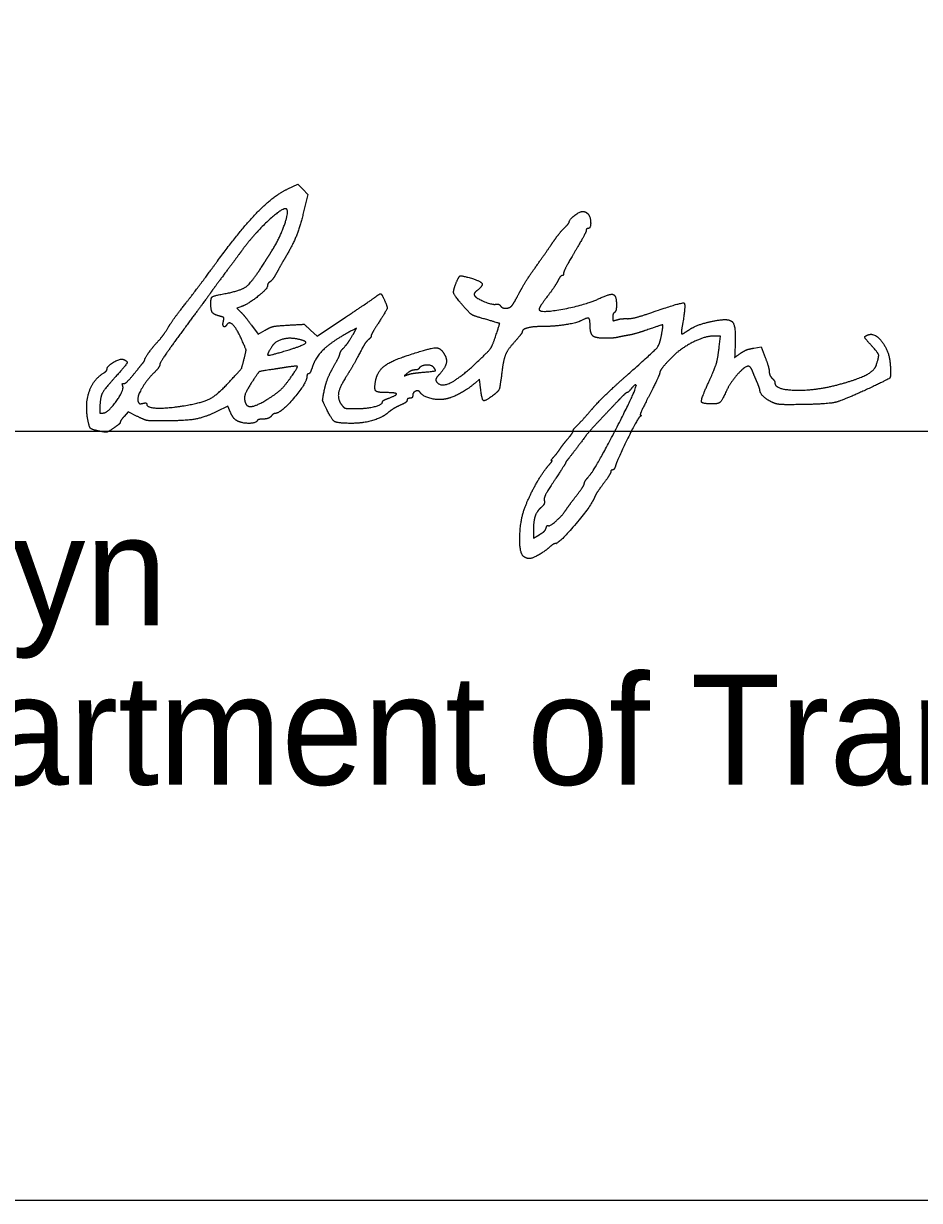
# Model space of a CAD drawing. Extents: x 0 to 34, y -2 to 22.
# Drawn here: x 25.677 to 26.817, y 0.5 to 1.997 of the extents above; entities that cross this region are included whole.
import ezdxf

# ---------------------------------------------------------------- set-up
doc = ezdxf.new("R2010")
doc.units = 0
for name, color, linetype in [('SH_Border', 7, 'Continuous'), ('SH_Data', 7, 'Continuous'), ('SH_Text', 7, 'Continuous')]:
    doc.layers.add(name, color=color, linetype=linetype)

msp = doc.modelspace()

# ---------------------------------------------------------------- linework, layer by layer
at = {"layer": 'SH_Border'}
msp.add_lwpolyline([(1.5, 21.5), (33.5, 21.5), (33.5, 0.5), (1.5, 0.5)], close=True, dxfattribs=at)
at = {"layer": 'SH_Data'}
msp.add_line((24.5279, 1.4787), (28.0279, 1.4787), dxfattribs=at)
at = {"layer": 'SH_Text'}
for points in [[(26.0131, 1.7866), (26.0258, 1.7925), (26.0321, 1.7861), (26.0385, 1.7797), (26.0341, 1.761)], [(25.9532, 1.6366), (25.9482, 1.635), (25.9534, 1.6299)], [(26.0422, 1.6069), (26.0503, 1.5993), (26.0866, 1.6234)], [(25.967, 1.6132), (25.9756, 1.6017), (25.9844, 1.6069)], [(26.0961, 1.6016), (26.1005, 1.6096), (26.095, 1.6067)], [(26.5619, 1.5857), (26.5634, 1.5995), (26.5556, 1.5995)], [(26.6058, 1.5841), (26.6154, 1.5857), (26.6205, 1.5721)], [(26.2578, 1.538), (26.2572, 1.5448), (26.2513, 1.5397)], [(25.8216, 1.4973), (25.8101, 1.5031), (25.805, 1.4973)], [(25.9402, 1.5024), (25.9369, 1.5104), (25.923, 1.5035)], [(26.3256, 1.3519), (26.3256, 1.3425), (26.3331, 1.3468)]]:
    msp.add_lwpolyline(points, dxfattribs=at)
for points in [[(25.9236, 1.6947), (25.9533, 1.7353), (25.9951, 1.7782), (26.0131, 1.7866)], [(26.0117, 1.7608), (26.008, 1.7644), (25.9695, 1.7287), (25.9541, 1.7074)], [(25.9934, 1.7087), (26.0028, 1.7236), (26.0148, 1.7577), (26.0117, 1.7608)], [(26.0341, 1.761), (26.0291, 1.7399), (26.0199, 1.7163), (26.0105, 1.7003)], [(26.3712, 1.7447), (26.3712, 1.7475), (26.3844, 1.7578), (26.3881, 1.7579)], [(26.3881, 1.7579), (26.3901, 1.7579), (26.3931, 1.7567), (26.3947, 1.7551)], [(26.3947, 1.7551), (26.3982, 1.7516), (26.3986, 1.7363), (26.3952, 1.7363)], [(26.3508, 1.7194), (26.3547, 1.7252), (26.361, 1.7329), (26.3646, 1.7366)], [(26.3646, 1.7366), (26.3682, 1.7402), (26.3712, 1.7439), (26.3712, 1.7447)], [(26.3928, 1.7338), (26.3928, 1.7324), (26.3863, 1.7204), (26.3784, 1.707)], [(26.3952, 1.7363), (26.3939, 1.7363), (26.3928, 1.7352), (26.3928, 1.7338)], [(25.9541, 1.7074), (25.9505, 1.7025), (25.9411, 1.6898), (25.9332, 1.6793)], [(25.9829, 1.6921), (25.9861, 1.6973), (25.9909, 1.7048), (25.9934, 1.7087)], [(26.3292, 1.6883), (26.3371, 1.6996), (26.3468, 1.7135), (26.3508, 1.7194)], [(26.3784, 1.707), (26.3705, 1.6936), (26.364, 1.6812), (26.364, 1.6795)], [(25.8834, 1.6413), (25.8923, 1.6526), (25.9104, 1.6767), (25.9236, 1.6947)], [(25.9331, 1.6534), (25.9537, 1.6572), (25.9677, 1.6681), (25.9829, 1.6921)], [(26.0105, 1.7003), (26.007, 1.6944), (26.0018, 1.6852), (25.9989, 1.6799)], [(25.9332, 1.6793), (25.9253, 1.6688), (25.9172, 1.6578), (25.9152, 1.6549)], [(25.9989, 1.6799), (25.9961, 1.6747), (25.9923, 1.6695), (25.9905, 1.6684)], [(26.3078, 1.6547), (26.3116, 1.662), (26.3212, 1.6771), (26.3292, 1.6883)], [(26.364, 1.6795), (26.364, 1.6778), (26.3631, 1.6763), (26.362, 1.6763)], [(25.9872, 1.663), (25.9872, 1.6593), (25.9614, 1.6392), (25.9532, 1.6366)], [(25.9905, 1.6684), (25.9887, 1.6674), (25.9872, 1.6649), (25.9872, 1.663)], [(26.2369, 1.6372), (26.2254, 1.6502), (26.2232, 1.657), (26.2271, 1.6666)], [(26.2271, 1.6666), (26.2309, 1.6757), (26.234, 1.6767), (26.2467, 1.6729)], [(26.2467, 1.6729), (26.2587, 1.6694), (26.2616, 1.6632), (26.2539, 1.6573)], [(26.3567, 1.6697), (26.3549, 1.6661), (26.3488, 1.657), (26.3431, 1.6496)], [(26.362, 1.6763), (26.3609, 1.6763), (26.3585, 1.6734), (26.3567, 1.6697)], [(25.9152, 1.6549), (25.9132, 1.6519), (25.8978, 1.631), (25.881, 1.6083)], [(25.9152, 1.6413), (25.9152, 1.6482), (25.9193, 1.6509), (25.9331, 1.6534)], [(26.0866, 1.6234), (26.1065, 1.6367), (26.1241, 1.6486), (26.1257, 1.6499)], [(26.1257, 1.6499), (26.1302, 1.6537), (26.1326, 1.6528), (26.1356, 1.6462)], [(26.2539, 1.6573), (26.2512, 1.6553), (26.2497, 1.6524), (26.2506, 1.6511)], [(26.2506, 1.6511), (26.2533, 1.6473), (26.2732, 1.6391), (26.2778, 1.6399)], [(26.2985, 1.6385), (26.2998, 1.6402), (26.304, 1.6475), (26.3078, 1.6547)], [(26.3431, 1.6496), (26.3374, 1.6421), (26.3328, 1.6348), (26.3328, 1.6335)], [(26.3328, 1.6335), (26.3328, 1.6282), (26.3924, 1.6391), (26.4104, 1.6477)], [(26.4104, 1.6477), (26.4233, 1.6539), (26.4312, 1.6507), (26.4312, 1.6393)], [(25.8619, 1.6119), (25.8648, 1.6167), (25.8745, 1.6299), (25.8834, 1.6413)], [(25.9262, 1.6249), (25.919, 1.6267), (25.9152, 1.6324), (25.9152, 1.6413)], [(26.1356, 1.6462), (26.14, 1.6366), (26.139, 1.6325), (26.1288, 1.6166)], [(26.2604, 1.622), (26.2496, 1.6251), (26.2447, 1.6283), (26.2369, 1.6372)], [(26.2778, 1.6399), (26.2801, 1.6403), (26.2827, 1.6394), (26.2835, 1.6381)], [(26.2835, 1.6381), (26.2857, 1.6346), (26.2957, 1.6349), (26.2985, 1.6385)], [(26.4312, 1.6393), (26.4312, 1.6348), (26.4301, 1.6304), (26.4288, 1.6295)], [(26.4735, 1.6286), (26.5139, 1.6425), (26.5198, 1.6409), (26.5157, 1.617)], [(25.9313, 1.6186), (25.9322, 1.6222), (25.9309, 1.6237), (25.9262, 1.6249)], [(25.9355, 1.6139), (25.9331, 1.61), (25.9299, 1.6135), (25.9313, 1.6186)], [(25.9534, 1.6299), (25.9562, 1.6271), (25.9623, 1.6196), (25.967, 1.6132)], [(26.2772, 1.5983), (26.2828, 1.6151), (26.2825, 1.6157), (26.2604, 1.622)], [(26.3861, 1.6189), (26.3806, 1.6159), (26.3504, 1.6115), (26.3354, 1.6115)], [(26.3976, 1.6142), (26.3976, 1.6215), (26.3939, 1.6231), (26.3861, 1.6189)], [(26.4288, 1.6295), (26.4275, 1.6287), (26.4264, 1.6259), (26.4264, 1.6232)], [(26.4264, 1.6232), (26.4264, 1.6193), (26.4274, 1.6188), (26.4318, 1.6201)], [(26.4318, 1.6201), (26.4348, 1.6211), (26.4406, 1.6217), (26.4447, 1.6216)], [(26.4447, 1.6216), (26.4489, 1.6214), (26.4618, 1.6246), (26.4735, 1.6286)], [(26.5157, 1.617), (26.5143, 1.6094), (26.5136, 1.6028), (26.5141, 1.6023)], [(26.5216, 1.6061), (26.5289, 1.6112), (26.5471, 1.6175), (26.5608, 1.6197)], [(26.5608, 1.6197), (26.5754, 1.622), (26.5831, 1.6116), (26.5823, 1.5903)], [(25.8456, 1.59), (25.8522, 1.5973), (25.8564, 1.6031), (25.8619, 1.6119)], [(25.881, 1.6083), (25.8643, 1.5857), (25.8505, 1.5655), (25.8504, 1.5635)], [(25.9543, 1.5953), (25.9482, 1.6089), (25.9385, 1.6186), (25.9355, 1.6139)], [(25.9844, 1.6069), (25.9909, 1.6108), (25.9985, 1.6125), (26.0136, 1.6134)], [(26.0136, 1.6134), (26.0339, 1.6145), (26.0341, 1.6145), (26.0422, 1.6069)], [(26.095, 1.6067), (26.0716, 1.5941), (26.0488, 1.5735), (26.0447, 1.561)], [(26.1288, 1.6166), (26.1235, 1.6085), (26.1192, 1.6009), (26.1192, 1.5998)], [(26.3112, 1.6044), (26.3112, 1.6035), (26.307, 1.5981), (26.3018, 1.5923)], [(26.3354, 1.6115), (26.3239, 1.6115), (26.3112, 1.6078), (26.3112, 1.6044)], [(26.4169, 1.5966), (26.4045, 1.5966), (26.3976, 1.6029), (26.3976, 1.6142)], [(26.4439, 1.549), (26.4795, 1.5806), (26.4864, 1.5888), (26.4888, 1.602)], [(26.4682, 1.6066), (26.4604, 1.604), (26.4507, 1.6012), (26.4468, 1.6006)], [(26.4888, 1.602), (26.4909, 1.6135), (26.4891, 1.6139), (26.4682, 1.6066)], [(26.5141, 1.6023), (26.5145, 1.6018), (26.5179, 1.6036), (26.5216, 1.6061)], [(25.8312, 1.5695), (25.8312, 1.5712), (25.8403, 1.5842), (25.8456, 1.59)], [(25.9576, 1.5707), (25.9602, 1.5806), (25.9599, 1.5828), (25.9543, 1.5953)], [(26.0254, 1.5956), (26.0145, 1.5978), (25.9971, 1.5927), (25.9928, 1.5861)], [(26.0148, 1.5821), (26.034, 1.588), (26.038, 1.5931), (26.0254, 1.5956)], [(26.0833, 1.5835), (26.0887, 1.5895), (26.0912, 1.5931), (26.0961, 1.6016)], [(26.1156, 1.5948), (26.1137, 1.5932), (26.1106, 1.589), (26.1087, 1.5855)], [(26.1192, 1.5998), (26.1192, 1.5986), (26.1176, 1.5964), (26.1156, 1.5948)], [(26.2589, 1.571), (26.2693, 1.581), (26.2734, 1.5872), (26.2772, 1.5983)], [(26.3018, 1.5923), (26.2933, 1.5829), (26.2876, 1.5703), (26.286, 1.5575)], [(26.4336, 1.598), (26.4303, 1.5972), (26.4228, 1.5966), (26.4169, 1.5966)], [(26.4468, 1.6006), (26.4428, 1.5999), (26.4369, 1.5988), (26.4336, 1.598)], [(26.5556, 1.5995), (26.5429, 1.5995), (26.5091, 1.5811), (26.4969, 1.5676)], [(26.5823, 1.5903), (26.5816, 1.5719), (26.5815, 1.5722), (26.5892, 1.5777)], [(26.7524, 1.5909), (26.7471, 1.5966), (26.7468, 1.5993), (26.7515, 1.601)], [(26.7515, 1.601), (26.76, 1.6043), (26.7785, 1.5794), (26.7795, 1.5631)], [(26.7615, 1.5618), (26.7655, 1.5736), (26.7639, 1.5785), (26.7524, 1.5909)], [(25.9928, 1.5861), (25.9858, 1.5754), (25.9903, 1.5746), (26.0148, 1.5821)], [(26.0708, 1.5594), (26.0752, 1.5671), (26.079, 1.5747), (26.0793, 1.5765)], [(26.0793, 1.5765), (26.0796, 1.5782), (26.0813, 1.5814), (26.0833, 1.5835)], [(26.1087, 1.5855), (26.1006, 1.5701), (26.0928, 1.5563), (26.0867, 1.5466)], [(26.1249, 1.5427), (26.1271, 1.554), (26.1433, 1.5674), (26.1626, 1.5738)], [(26.1626, 1.5738), (26.1944, 1.5844), (26.2078, 1.5848), (26.2129, 1.5753)], [(26.2129, 1.5753), (26.2161, 1.5693), (26.2127, 1.5579), (26.2053, 1.55)], [(26.5472, 1.5379), (26.5563, 1.5578), (26.5603, 1.571), (26.5619, 1.5857)], [(26.5892, 1.5777), (26.593, 1.5804), (26.6004, 1.5833), (26.6058, 1.5841)], [(26.6205, 1.5721), (26.6233, 1.5647), (26.6256, 1.5565), (26.6256, 1.554)], [(25.7785, 1.5522), (25.7811, 1.5538), (25.7832, 1.5562), (25.7832, 1.5575)], [(25.7832, 1.5575), (25.7833, 1.5613), (25.8, 1.5713), (25.8038, 1.5698)], [(25.8038, 1.5698), (25.8098, 1.5675), (25.8075, 1.5626), (25.7932, 1.5467)], [(25.8167, 1.5503), (25.822, 1.5569), (25.8275, 1.5637), (25.8288, 1.5652)], [(25.8288, 1.5652), (25.8301, 1.5668), (25.8312, 1.5688), (25.8312, 1.5695)], [(25.8504, 1.5635), (25.8503, 1.5616), (25.847, 1.5567), (25.843, 1.5528)], [(25.938, 1.5403), (25.9541, 1.5578), (25.9544, 1.5583), (25.9576, 1.5707)], [(25.9956, 1.5573), (25.9778, 1.5547), (25.9758, 1.5536), (25.9685, 1.5424)], [(26.013, 1.56), (26.0074, 1.5591), (25.9995, 1.5579), (25.9956, 1.5573)], [(26.018, 1.5483), (26.0258, 1.5597), (26.0249, 1.5618), (26.013, 1.56)], [(26.0447, 1.561), (26.043, 1.5558), (26.0407, 1.5515), (26.0396, 1.5515)], [(26.0599, 1.5316), (26.0615, 1.5393), (26.0664, 1.5518), (26.0708, 1.5594)], [(26.1802, 1.5585), (26.1795, 1.5573), (26.177, 1.5563), (26.1747, 1.5563)], [(26.1987, 1.5596), (26.1959, 1.5629), (26.1825, 1.5621), (26.1802, 1.5585)], [(26.1828, 1.5532), (26.1995, 1.5547), (26.2019, 1.5557), (26.1987, 1.5596)], [(26.2019, 1.5421), (26.2072, 1.5335), (26.2339, 1.547), (26.2589, 1.571)], [(26.286, 1.5575), (26.2832, 1.5351), (26.2814, 1.5296), (26.2758, 1.5251)], [(26.4969, 1.5676), (26.4911, 1.5611), (26.4864, 1.5545), (26.4864, 1.553)], [(26.5988, 1.5611), (26.5945, 1.5611), (26.5762, 1.5406), (26.5715, 1.5305)], [(26.6044, 1.5545), (26.6029, 1.5582), (26.6004, 1.5611), (26.5988, 1.5611)], [(26.7126, 1.5375), (26.7363, 1.5438), (26.7593, 1.5552), (26.7615, 1.5618)], [(26.7795, 1.5631), (26.7804, 1.5478), (26.7778, 1.5447), (26.7544, 1.5337)], [(25.7583, 1.4959), (25.7554, 1.5144), (25.7661, 1.5445), (25.7785, 1.5522)], [(25.7932, 1.5467), (25.7795, 1.5316), (25.7745, 1.5214), (25.7739, 1.5076)], [(25.8044, 1.539), (25.8058, 1.5387), (25.8113, 1.5437), (25.8167, 1.5503)], [(25.843, 1.5528), (25.8332, 1.5432), (25.8208, 1.5211), (25.8226, 1.5164)], [(25.9685, 1.5424), (25.9603, 1.5297), (25.9571, 1.5199), (25.9593, 1.5141)], [(25.9881, 1.5196), (25.9993, 1.5266), (26.0102, 1.5371), (26.018, 1.5483)], [(26.0375, 1.5485), (26.0374, 1.54), (26.0043, 1.5011), (25.9972, 1.5011)], [(26.0396, 1.5515), (26.0385, 1.5515), (26.0376, 1.5502), (26.0375, 1.5485)], [(26.0867, 1.5466), (26.0787, 1.534), (26.0765, 1.5188), (26.0816, 1.512)], [(26.1385, 1.5275), (26.127, 1.5275), (26.1229, 1.5321), (26.1249, 1.5427)], [(26.1658, 1.5526), (26.1612, 1.5488), (26.1612, 1.5488), (26.166, 1.5504)], [(26.1747, 1.5563), (26.1724, 1.5563), (26.1684, 1.5546), (26.1658, 1.5526)], [(26.166, 1.5504), (26.1686, 1.5514), (26.1762, 1.5526), (26.1828, 1.5532)], [(26.2053, 1.55), (26.2025, 1.5471), (26.201, 1.5435), (26.2019, 1.5421)], [(26.3999, 1.5063), (26.4071, 1.5147), (26.4269, 1.5339), (26.4439, 1.549)], [(26.4864, 1.553), (26.4864, 1.5514), (26.4804, 1.5386), (26.4732, 1.5244)], [(26.6103, 1.5404), (26.6085, 1.5445), (26.6058, 1.5509), (26.6044, 1.5545)], [(26.6256, 1.554), (26.6256, 1.5515), (26.6272, 1.5479), (26.6292, 1.5459)], [(26.6292, 1.5459), (26.6312, 1.5439), (26.6328, 1.5412), (26.6328, 1.5399)], [(25.7787, 1.5016), (25.7851, 1.5025), (25.8052, 1.531), (25.8032, 1.5361)], [(25.8032, 1.5361), (25.8024, 1.5381), (25.803, 1.5394), (25.8044, 1.539)], [(25.8815, 1.5109), (25.9042, 1.5146), (25.9238, 1.5248), (25.938, 1.5403)], [(26.0619, 1.5076), (26.0575, 1.5167), (26.0573, 1.5189), (26.0599, 1.5316)], [(26.1419, 1.5206), (26.1522, 1.5244), (26.1506, 1.5275), (26.1385, 1.5275)], [(26.1815, 1.5277), (26.1795, 1.531), (26.172, 1.5278), (26.172, 1.5237)], [(26.2128, 1.5192), (26.2042, 1.5176), (26.1844, 1.523), (26.1815, 1.5277)], [(26.2513, 1.5397), (26.2419, 1.5315), (26.2219, 1.5209), (26.2128, 1.5192)], [(26.2758, 1.5251), (26.264, 1.5159), (26.2597, 1.519), (26.2578, 1.538)], [(26.3973, 1.4225), (26.4049, 1.4312), (26.4582, 1.5349), (26.4561, 1.537)], [(26.4446, 1.5275), (26.4438, 1.5275), (26.4399, 1.524), (26.4358, 1.5197)], [(26.4504, 1.5329), (26.448, 1.53), (26.4454, 1.5275), (26.4446, 1.5275)], [(26.4561, 1.537), (26.4554, 1.5378), (26.4528, 1.5359), (26.4504, 1.5329)], [(26.5546, 1.5131), (26.5401, 1.5131), (26.5385, 1.5186), (26.5472, 1.5379)], [(26.5715, 1.5305), (26.5658, 1.5181), (26.5609, 1.5131), (26.5546, 1.5131)], [(26.6137, 1.5308), (26.6136, 1.5319), (26.6121, 1.5362), (26.6103, 1.5404)], [(26.6293, 1.5152), (26.6223, 1.5185), (26.6138, 1.5269), (26.6137, 1.5308)], [(26.6328, 1.5399), (26.6328, 1.5314), (26.6834, 1.5299), (26.7126, 1.5375)], [(26.7544, 1.5337), (26.7196, 1.5174), (26.6985, 1.5126), (26.6592, 1.5122)], [(25.8226, 1.5164), (25.8235, 1.514), (25.8258, 1.5131), (25.8288, 1.5139)], [(25.8288, 1.5139), (25.8314, 1.5145), (25.8336, 1.5142), (25.8336, 1.5131)], [(25.8336, 1.5131), (25.8336, 1.5085), (25.8592, 1.5073), (25.8815, 1.5109)], [(25.9593, 1.5141), (25.9614, 1.5088), (25.9749, 1.5114), (25.9881, 1.5196)], [(26.0816, 1.512), (26.0844, 1.5082), (26.088, 1.5072), (26.0992, 1.5072)], [(26.0992, 1.5072), (26.1132, 1.5071), (26.1336, 1.5123), (26.1336, 1.5158)], [(26.1336, 1.5158), (26.1336, 1.5168), (26.1373, 1.519), (26.1419, 1.5206)], [(26.1594, 1.513), (26.152, 1.5097), (26.1444, 1.5052), (26.1402, 1.5016)], [(26.1648, 1.5179), (26.1648, 1.5165), (26.1624, 1.5143), (26.1594, 1.513)], [(26.1684, 1.5203), (26.1664, 1.5203), (26.1648, 1.5192), (26.1648, 1.5179)], [(26.172, 1.5237), (26.172, 1.5219), (26.1704, 1.5203), (26.1684, 1.5203)], [(26.4358, 1.5197), (26.4317, 1.5155), (26.4212, 1.5044), (26.4124, 1.4951)], [(26.4732, 1.5244), (26.4659, 1.5103), (26.4607, 1.4987), (26.4618, 1.4987)], [(26.6592, 1.5122), (26.6442, 1.512), (26.6339, 1.513), (26.6293, 1.5152)], [(25.7739, 1.5076), (25.7737, 1.502), (25.7745, 1.5009), (25.7787, 1.5016)], [(25.805, 1.4973), (25.8022, 1.4941), (25.8, 1.4907), (25.8, 1.4897)], [(25.8524, 1.4915), (25.8368, 1.4915), (25.8309, 1.4927), (25.8216, 1.4973)], [(25.923, 1.5035), (25.9074, 1.4958), (25.8823, 1.4915), (25.8524, 1.4915)], [(25.9484, 1.4917), (25.9458, 1.4932), (25.9421, 1.498), (25.9402, 1.5024)], [(25.992, 1.4975), (25.9903, 1.4956), (25.9859, 1.4939), (25.9822, 1.4939)], [(25.9972, 1.5011), (25.996, 1.5011), (25.9936, 1.4995), (25.992, 1.4975)], [(26.0937, 1.4884), (26.0762, 1.4885), (26.0692, 1.4928), (26.0619, 1.5076)], [(26.1402, 1.5016), (26.1325, 1.4953), (26.1082, 1.4884), (26.0937, 1.4884)], [(26.3814, 1.4859), (26.3844, 1.4887), (26.3927, 1.4979), (26.3999, 1.5063)], [(26.4618, 1.4987), (26.4628, 1.4987), (26.4624, 1.4979), (26.461, 1.4969)], [(25.7749, 1.4782), (25.764, 1.4802), (25.7602, 1.4843), (25.7583, 1.4959)], [(25.7916, 1.4823), (25.7851, 1.4778), (25.7815, 1.4769), (25.7749, 1.4782)], [(25.8, 1.4897), (25.8, 1.4887), (25.7962, 1.4854), (25.7916, 1.4823)], [(25.974, 1.4915), (25.972, 1.4883), (25.9545, 1.4885), (25.9484, 1.4917)], [(25.9822, 1.4939), (25.9785, 1.4939), (25.9748, 1.4929), (25.974, 1.4915)], [(26.376, 1.4787), (26.376, 1.4798), (26.3785, 1.4831), (26.3814, 1.4859)], [(26.4124, 1.4951), (26.4036, 1.4858), (26.3937, 1.4746), (26.3904, 1.4701)], [(26.461, 1.4969), (26.4583, 1.4951), (26.4331, 1.4441), (26.4301, 1.4345)], [(26.3592, 1.4555), (26.3612, 1.4586), (26.3658, 1.4646), (26.3694, 1.4688)], [(26.3904, 1.4701), (26.3823, 1.4592), (26.3718, 1.4454), (26.3688, 1.4418)], [(26.3694, 1.4688), (26.373, 1.4731), (26.376, 1.4775), (26.376, 1.4787)], [(26.3514, 1.4456), (26.3537, 1.448), (26.3572, 1.4525), (26.3592, 1.4555)], [(26.3455, 1.4357), (26.3482, 1.4387), (26.3497, 1.4411), (26.3488, 1.4411)], [(26.3488, 1.4411), (26.3479, 1.4411), (26.3491, 1.4431), (26.3514, 1.4456)], [(26.3664, 1.438), (26.3664, 1.4374), (26.36, 1.4275), (26.3523, 1.4158)], [(26.3688, 1.4418), (26.3675, 1.4403), (26.3664, 1.4385), (26.3664, 1.438)], [(26.3154, 1.3831), (26.3213, 1.398), (26.3384, 1.4279), (26.3455, 1.4357)], [(26.3904, 1.4122), (26.3904, 1.4135), (26.3935, 1.4181), (26.3973, 1.4225)], [(26.424, 1.4266), (26.424, 1.4253), (26.4197, 1.4185), (26.4145, 1.4116)], [(26.4262, 1.4291), (26.425, 1.4291), (26.424, 1.428), (26.424, 1.4266)], [(26.4301, 1.4345), (26.4292, 1.4316), (26.4274, 1.4291), (26.4262, 1.4291)], [(26.3523, 1.4158), (26.3436, 1.4028), (26.3387, 1.393), (26.3394, 1.3903)], [(26.3802, 1.3963), (26.3858, 1.4037), (26.3904, 1.4108), (26.3904, 1.4122)], [(26.4145, 1.4116), (26.4093, 1.4047), (26.4042, 1.3967), (26.4031, 1.3939)], [(26.4031, 1.3939), (26.3994, 1.384), (26.3583, 1.3355), (26.3536, 1.3355)], [(26.3676, 1.3791), (26.3689, 1.3812), (26.3746, 1.389), (26.3802, 1.3963)], [(26.3136, 1.3187), (26.3076, 1.3225), (26.3089, 1.3668), (26.3154, 1.3831)], [(26.3357, 1.3818), (26.3298, 1.3765), (26.3256, 1.3642), (26.3256, 1.3519)], [(26.3394, 1.3903), (26.34, 1.3878), (26.3385, 1.3842), (26.3357, 1.3818)], [(26.3448, 1.3583), (26.3467, 1.3572), (26.3633, 1.3723), (26.3676, 1.3791)], [(26.3331, 1.3468), (26.3373, 1.3492), (26.3412, 1.353), (26.3418, 1.3553)], [(26.3418, 1.3553), (26.3424, 1.3576), (26.3438, 1.359), (26.3448, 1.3583)], [(26.3536, 1.3355), (26.3522, 1.3355), (26.3489, 1.3335), (26.3461, 1.331)], [(26.3201, 1.3164), (26.3185, 1.3164), (26.3156, 1.3174), (26.3136, 1.3187)], [(26.3461, 1.331), (26.3399, 1.3253), (26.324, 1.3163), (26.3201, 1.3164)]]:
    msp.add_open_spline(points, degree=2, dxfattribs=at)

# ---------------------------------------------------------------- texts
for s, p in [('Pamela Boratyn', (24.5279, 1.2314)), ('Director, Department of Transportation', (24.5279, 1.0287))]:
    msp.add_text(s, height=0.14, dxfattribs=at).set_placement(p)

doc.saveas('drawing.dxf')
